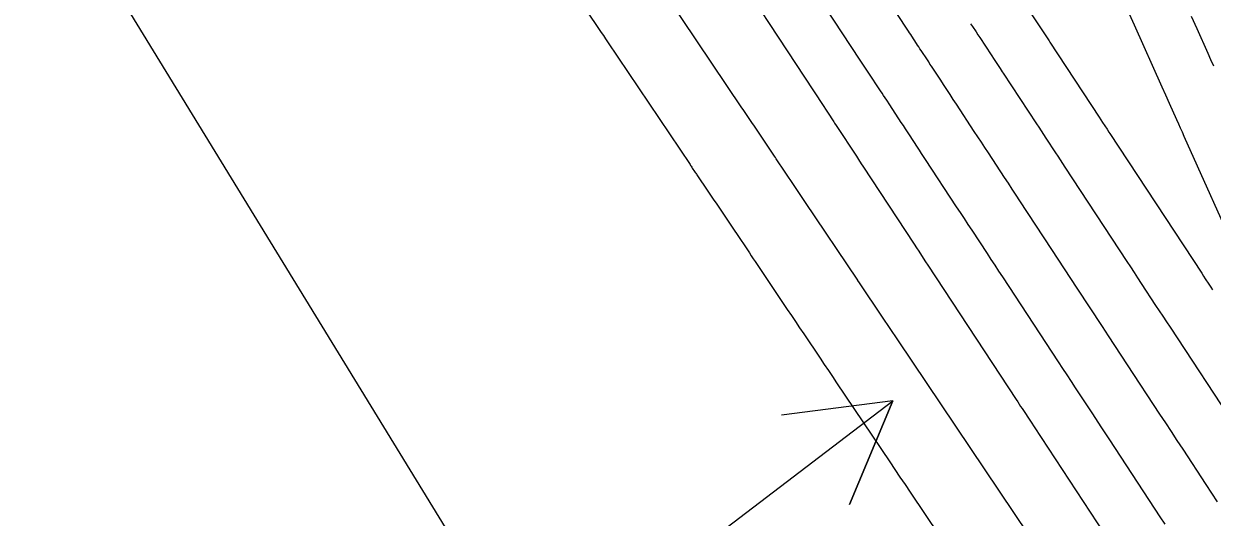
# Model space of a CAD drawing. Extents: x 954385 to 988206, y 1868364 to 1924553.
# Drawn here: x 956928.5 to 956992, y 1921226.3 to 1921252.7 of the extents above; entities that cross this region are included whole.
import ezdxf

# ---------------------------------------------------------------- set-up
doc = ezdxf.new("R2010")
doc.units = 0
for name, color, linetype in [('Default', 7, 'Continuous'), ('Ex_Major Contours', 7, 'Continuous'), ('Ex_Minor Contours', 7, 'Continuous'), ('Slopes', 7, 'Continuous')]:
    doc.layers.add(name, color=color, linetype=linetype)

msp = doc.modelspace()

# ---------------------------------------------------------------- linework, layer by layer
at = {"layer": 'Default'}
msp.add_line((957221.14, 1920784.239), (956045.796, 1922705.182), dxfattribs=at)
at = {"layer": 'Ex_Major Contours'}
for points in [[(956983.716, 1921223.05), (956975.19, 1921235.755), (956974.778, 1921236.369), (956974.366, 1921236.982), (956973.14, 1921238.809), (956973.051, 1921238.941), (956973.042, 1921238.955), (956970.218, 1921243.159), (956970.073, 1921243.375), (956969.927, 1921243.592), (956969.782, 1921243.809), (956969.636, 1921244.025), (956968.686, 1921245.439), (956968.641, 1921245.506), (956968.585, 1921245.59), (956968.551, 1921245.64), (956967.694, 1921246.924), (956967.624, 1921247.028), (956967.554, 1921247.133), (956967.484, 1921247.238), (956967.413, 1921247.342), (956967.133, 1921247.76), (956967.062, 1921247.865), (956966.992, 1921247.97), (956966.922, 1921248.074), (956966.852, 1921248.179), (956962.031, 1921255.356)], [(956982.065, 1921253.579), (956983.056, 1921252.069), (956983.264, 1921251.752), (956983.311, 1921251.682), (956985.938, 1921247.681), (956986.033, 1921247.535), (956986.129, 1921247.389), (956986.368, 1921247.024), (956986.464, 1921246.878), (956986.512, 1921246.805), (956991.421, 1921239.324), (956991.518, 1921239.176), (956991.615, 1921239.029), (956991.808, 1921238.734), (956991.905, 1921238.586), (956992.002, 1921238.438)], [(956993.495, 1921239.929), (956990.491, 1921246.645), (956990.393, 1921246.865), (956990.294, 1921247.085), (956990.196, 1921247.304), (956990.098, 1921247.524), (956989.704, 1921248.403), (956989.508, 1921248.843), (956989.311, 1921249.282), (956987.829, 1921252.594), (956987.563, 1921253.189)]]:
    msp.add_lwpolyline(points, dxfattribs=at)
at = {"layer": 'Ex_Minor Contours'}
for points in [[(956965.493, 1921256.977), (956970.674, 1921249.079), (956970.708, 1921249.027), (956970.776, 1921248.923), (956971.765, 1921247.416), (956971.806, 1921247.352), (956971.89, 1921247.226), (956972.971, 1921245.578), (956973.087, 1921245.401), (956973.232, 1921245.181), (956973.318, 1921245.049), (956976.056, 1921240.874), (956976.179, 1921240.688), (956976.301, 1921240.501), (956976.546, 1921240.127), (956976.669, 1921239.941), (956976.791, 1921239.754), (956981.51, 1921232.565), (956981.59, 1921232.444), (956981.669, 1921232.323), (956981.748, 1921232.203), (956981.827, 1921232.082), (956982.302, 1921231.357), (956982.461, 1921231.116), (956986.96, 1921224.258)], [(956989.463, 1921225.909), (956989.21, 1921226.295), (956986.512, 1921230.408), (956986.055, 1921231.104), (956985.598, 1921231.8), (956984.685, 1921233.193), (956984.456, 1921233.541), (956984.228, 1921233.889), (956983.999, 1921234.237), (956983.771, 1921234.585), (956980.792, 1921239.124), (956980.586, 1921239.437), (956980.381, 1921239.75), (956980.176, 1921240.063), (956979.97, 1921240.376), (956979.149, 1921241.627), (956978.943, 1921241.94), (956978.738, 1921242.253), (956978.533, 1921242.566), (956978.327, 1921242.879), (956976.67, 1921245.407), (956976.562, 1921245.571), (956976.454, 1921245.736), (956976.345, 1921245.901), (956976.237, 1921246.066), (956975.804, 1921246.725), (956975.696, 1921246.89), (956975.588, 1921247.055), (956975.48, 1921247.22), (956975.371, 1921247.385), (956974.753, 1921248.327), (956974.59, 1921248.576), (956974.426, 1921248.825), (956974.345, 1921248.949), (956974.263, 1921249.074), (956973.601, 1921250.083), (956973.531, 1921250.19), (956973.461, 1921250.297), (956973.32, 1921250.511), (956973.25, 1921250.619), (956973.18, 1921250.726), (956969.401, 1921256.487)], [(956992.275, 1921227.089), (956991.966, 1921227.559), (956991.658, 1921228.03), (956990.424, 1921229.91), (956990.116, 1921230.381), (956989.807, 1921230.851), (956989.499, 1921231.321), (956989.19, 1921231.791), (956987.46, 1921234.429), (956987.124, 1921234.942), (956986.787, 1921235.455), (956986.45, 1921235.968), (956986.114, 1921236.481), (956984.767, 1921238.533), (956984.43, 1921239.046), (956984.093, 1921239.559), (956983.757, 1921240.072), (956983.42, 1921240.585), (956981.71, 1921243.19), (956981.504, 1921243.505), (956981.297, 1921243.819), (956981.091, 1921244.134), (956980.885, 1921244.448), (956980.022, 1921245.764), (956979.834, 1921246.05), (956979.647, 1921246.336), (956979.459, 1921246.621), (956979.272, 1921246.907), (956978.315, 1921248.365), (956978.147, 1921248.621), (956977.979, 1921248.877), (956977.617, 1921249.428), (956977.474, 1921249.646), (956977.331, 1921249.863), (956977.046, 1921250.298), (956976.975, 1921250.406), (956976.903, 1921250.515), (956976.832, 1921250.624), (956976.761, 1921250.732), (956976.426, 1921251.242), (956976.365, 1921251.336), (956976.303, 1921251.43), (956976.241, 1921251.525), (956976.179, 1921251.619), (956975.933, 1921251.996), (956975.871, 1921252.09), (956975.809, 1921252.184), (956975.747, 1921252.279), (956975.686, 1921252.373), (956973.308, 1921255.997)], [(956958.573, 1921253.339), (956959.228, 1921252.363), (956959.339, 1921252.198), (956959.45, 1921252.032), (956959.561, 1921251.867), (956959.672, 1921251.702), (956964.078, 1921245.137), (956964.109, 1921245.091), (956964.14, 1921245.044), (956964.171, 1921244.998), (956964.202, 1921244.952), (956964.326, 1921244.767), (956964.357, 1921244.721), (956964.388, 1921244.674), (956964.419, 1921244.628), (956964.449, 1921244.582), (956965.036, 1921243.708), (956965.144, 1921243.547), (956965.252, 1921243.386), (956965.36, 1921243.225), (956965.469, 1921243.064), (956966.438, 1921241.621), (956966.594, 1921241.389), (956967.144, 1921240.569), (956967.249, 1921240.414), (956967.354, 1921240.258), (956967.458, 1921240.102), (956967.563, 1921239.946), (956969.279, 1921237.387), (956969.498, 1921237.061), (956969.718, 1921236.734), (956969.937, 1921236.407), (956970.156, 1921236.08), (956971.034, 1921234.773), (956971.253, 1921234.446), (956971.472, 1921234.119), (956971.692, 1921233.793), (956971.911, 1921233.466), (956974.749, 1921229.24), (956975.023, 1921228.832), (956975.297, 1921228.424), (956975.571, 1921228.016), (956975.845, 1921227.608), (956982.842, 1921217.181)], [(956979.075, 1921252.671), (956979.123, 1921252.597), (956979.172, 1921252.523), (956979.365, 1921252.228), (956979.462, 1921252.08), (956979.559, 1921251.933), (956980.17, 1921251.003), (956980.33, 1921250.758), (956980.652, 1921250.268), (956980.759, 1921250.105), (956980.813, 1921250.023), (956982.586, 1921247.323), (956982.713, 1921247.129), (956982.84, 1921246.935), (956982.967, 1921246.742), (956983.094, 1921246.548), (956983.603, 1921245.773), (956983.73, 1921245.579), (956983.857, 1921245.385), (956983.984, 1921245.192), (956984.111, 1921244.998), (956987.42, 1921239.954), (956987.613, 1921239.661), (956987.805, 1921239.367), (956987.998, 1921239.074), (956988.191, 1921238.781), (956988.961, 1921237.607), (956989.153, 1921237.314), (956989.346, 1921237.02), (956989.539, 1921236.727), (956989.731, 1921236.433), (956993.241, 1921231.083)], [(956992.067, 1921250.408), (956991.918, 1921250.739), (956991.77, 1921251.071), (956991.177, 1921252.396), (956990.881, 1921253.059)]]:
    msp.add_lwpolyline(points, dxfattribs=at)
at = {"layer": 'Slopes'}
msp.add_lwpolyline([(956957.131, 1921218.928), (956974.923, 1921232.491), (956972.609, 1921226.955), (956974.923, 1921232.491), (956968.972, 1921231.726)], dxfattribs=at)

doc.saveas('drawing.dxf')
